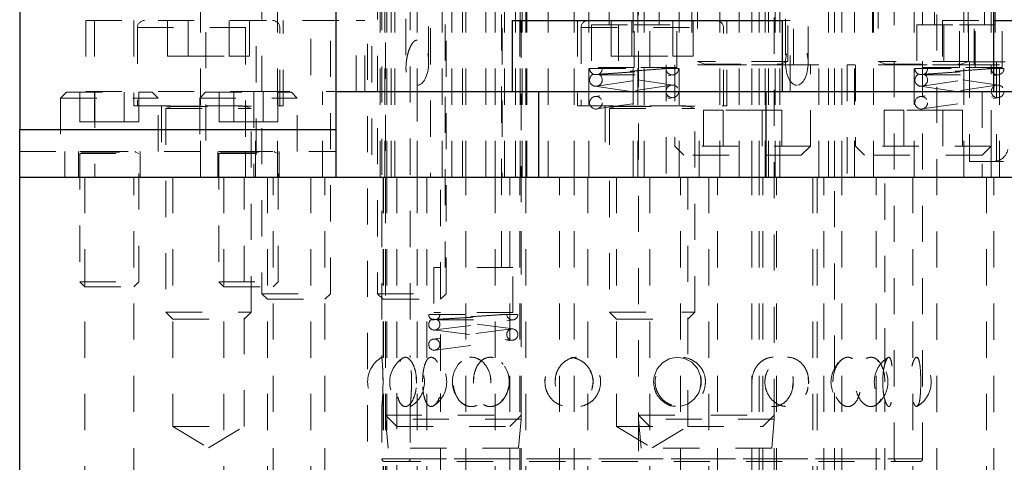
# Model space of a CAD drawing. Header units: inches. Extents: x 1880 to 2363, y -453 to -54.
# Tile 311 of 656: x 2034.68 to 2037.41, y -279.78 to -278.55. Entities that reach past the tile are written whole.
import ezdxf

# ---------------------------------------------------------------- set-up
doc = ezdxf.new("R2010")
doc.units = ezdxf.units.IN
doc.header["$LTSCALE"] = 0.5
doc.header["$MEASUREMENT"] = 0
doc.linetypes.add('HIDDEN', pattern=[0.225, 0.15, -0.075])
for name, color, linetype in [('DIE-M-S3', 8, 'Continuous'), ('DSS-M-S', 53, 'Continuous'), ('SVD-M-S', 8, 'Continuous')]:
    doc.layers.add(name, color=color, linetype=linetype)

msp = doc.modelspace()

# ---------------------------------------------------------------- linework, layer by layer
at = {"layer": 'DIE-M-S3', "linetype": 'HIDDEN', "lineweight": 18}
for p, q in [((2035.30634, -277.57477), (2035.30634, -278.98637)), ((2035.39534, -278.98637), (2035.39534, -277.57477)), ((2035.81815, -277.57477), (2035.81815, -278.98637)), ((2035.90715, -278.98637), (2035.90715, -277.57477)), ((2036.01679, -277.57477), (2036.01679, -278.98637)), ((2036.33848, -277.56511), (2036.33848, -278.68322)), ((2036.4251, -278.68322), (2036.4251, -277.56511)), ((2037.23848, -277.56511), (2037.23848, -278.68322)), ((2037.3251, -278.68322), (2037.3251, -277.56511)), ((2035.33629, -277.82477), (2035.33629, -278.98637)), ((2035.55729, -278.98637), (2035.55729, -277.82477)), ((2035.65629, -277.82477), (2035.65629, -278.98637)), ((2035.87729, -278.98637), (2035.87729, -277.82477)), ((2035.19679, -278.38556), (2035.19679, -278.98637)), ((2035.18179, -278.98637), (2035.18179, -278.48637)), ((2035.67879, -278.48637), (2035.67879, -278.98637)), ((2035.69179, -278.48637), (2035.69179, -278.98637)), ((2035.69742, -278.48637), (2035.69742, -278.98637)), ((2035.70992, -278.48637), (2035.70992, -278.98637)), ((2035.71929, -278.48637), (2035.71929, -278.98637)), ((2035.78179, -278.48637), (2035.78179, -278.60762)), ((2035.78179, -278.48637), (2035.78179, -278.98637)), ((2035.78179, -278.48637), (2035.78179, -278.98637)), ((2035.78179, -278.48637), (2035.78179, -278.60762)), ((2035.85085, -278.48637), (2035.85085, -278.98637)), ((2035.91617, -278.98637), (2035.91617, -278.48637)), ((2035.97179, -278.98637), (2035.97179, -278.48637)), ((2035.99742, -278.48637), (2035.99742, -278.98637)), ((2036.02273, -278.98637), (2036.02273, -278.48637)), ((2036.05367, -278.98637), (2036.05367, -278.48637)), ((2036.06679, -278.98637), (2036.06679, -278.48637)), ((2036.07179, -278.98637), (2036.07179, -278.48637)), ((2036.08179, -278.48637), (2036.08179, -278.98637)), ((2036.08179, -278.48637), (2036.08179, -278.98637)), ((2036.08179, -278.48637), (2036.08179, -278.98637)), ((2036.08179, -278.48637), (2036.08179, -278.98637)), ((2036.08479, -278.98637), (2036.08479, -278.48637)), ((2036.14429, -278.98637), (2036.14429, -278.48637)), ((2036.21617, -278.98637), (2036.21617, -278.48637)), ((2036.25679, -278.48637), (2036.25679, -278.98637)), ((2036.37879, -278.48637), (2036.37879, -278.98637)), ((2036.39179, -278.48637), (2036.39179, -278.98637)), ((2036.40992, -278.48637), (2036.40992, -278.98637)), ((2036.50679, -278.98637), (2036.50679, -278.48637)), ((2036.54129, -278.48637), (2036.54129, -278.67637)), ((2036.61929, -278.48637), (2036.61929, -278.98637)), ((2036.67229, -278.98637), (2036.67229, -278.48637)), ((2036.70729, -278.98637), (2036.70729, -278.48637)), ((2036.72729, -278.48637), (2036.72729, -278.98637)), ((2036.74429, -278.98637), (2036.74429, -278.48637)), ((2036.75367, -278.98637), (2036.75367, -278.48637)), ((2036.77179, -278.98637), (2036.77179, -278.48637)), ((2036.78479, -278.98637), (2036.78479, -278.48637)), ((2036.82229, -278.67637), (2036.82229, -278.48637)), ((2036.91929, -278.48637), (2036.91929, -278.98637)), ((2036.93629, -278.98637), (2036.93629, -278.48637)), ((2036.95629, -278.98637), (2036.95629, -278.48637)), ((2036.99129, -278.98637), (2036.99129, -278.48637)), ((2037.04129, -278.48637), (2037.04129, -278.67637)), ((2037.04429, -278.98637), (2037.04429, -278.48637)), ((2037.15679, -278.48637), (2037.15679, -278.98637)), ((2037.29429, -278.48637), (2037.29429, -278.98637)), ((2037.32229, -278.67637), (2037.32229, -278.48637)), ((2037.36929, -278.48637), (2037.36929, -278.67637)), ((2036.31289, -278.52574), (2036.31289, -278.56511)), ((2036.45069, -278.56511), (2036.45069, -278.52574)), ((2037.21289, -278.52574), (2037.21289, -278.56511)), ((2037.35069, -278.56511), (2037.35069, -278.52574)), ((2035.75054, -278.54887), (2035.75054, -278.68435)), ((2035.81304, -278.67012), (2035.81304, -278.54887)), ((2036.26368, -278.56511), (2036.38179, -278.56511)), ((2036.26368, -278.56511), (2036.26368, -278.68322)), ((2036.38179, -278.56511), (2036.4999, -278.56511)), ((2036.38179, -278.68322), (2036.38179, -278.56511)), ((2036.4999, -278.68322), (2036.4999, -278.56511)), ((2036.80054, -278.54887), (2036.80054, -278.67012)), ((2036.86304, -278.67012), (2036.86304, -278.54887)), ((2037.16368, -278.56511), (2037.28179, -278.56511)), ((2037.16368, -278.56511), (2037.16368, -278.68322)), ((2037.28179, -278.56511), (2037.3999, -278.56511)), ((2037.28179, -278.68322), (2037.28179, -278.56511)), ((2037.3999, -278.68322), (2037.3999, -278.56511)), ((2036.47079, -278.67637), (2036.47079, -278.98637)), ((2036.89279, -278.67637), (2036.50655, -278.67637)), ((2036.89279, -278.98637), (2036.89279, -278.67637)), ((2037.39279, -278.67637), (2036.97079, -278.67637)), ((2036.97079, -278.67637), (2036.97079, -278.98637)), ((2037.39279, -278.98637), (2037.39279, -278.67637)), ((2035.75054, -278.68435), (2035.75054, -278.6844)), ((2036.38179, -278.68322), (2036.26368, -278.68322)), ((2036.4999, -278.68322), (2036.38179, -278.68322)), ((2037.28179, -278.68322), (2037.16368, -278.68322)), ((2037.3999, -278.68322), (2037.28179, -278.68322)), ((2035.78179, -278.73262), (2035.78179, -278.98637)), ((2035.78179, -278.73262), (2035.78179, -278.98637)), ((2037.36929, -278.90137), (2037.36929, -278.98637))]:
    msp.add_line(p, q, dxfattribs=at)
msp.add_ellipse((2035.78179, -278.67012), major_axis=(0, 0.0625), ratio=0.5, start_param=3.1415927, end_param=6.2831853, dxfattribs=at)
msp.add_ellipse((2036.83179, -278.67012), major_axis=(0, -0.0625), ratio=0.5, dxfattribs=at)
msp.add_open_spline([(2035.78179, -278.60762), (2035.78042, -278.60778), (2035.77731, -278.60814), (2035.77207, -278.61156), (2035.76631, -278.61844), (2035.76105, -278.62877), (2035.75641, -278.64203), (2035.75352, -278.65436), (2035.7518, -278.66528), (2035.7506, -278.6766), (2035.75027, -278.69009), (2035.75218, -278.70553), (2035.75665, -278.71789), (2035.76401, -278.72677), (2035.77255, -278.73176), (2035.7789, -278.73235), (2035.78179, -278.73262)], degree=3, knots=[0, 0, 0, 0, 0.0268374, 0.0605747, 0.1194668, 0.2026747, 0.2881839, 0.3967724, 0.451503, 0.5053866, 0.6201025, 0.71445, 0.8094357, 0.8762943, 0.9435519, 1, 1, 1, 1], dxfattribs=at)
at = {"layer": 'DSS-M-S', "linetype": 'HIDDEN', "lineweight": 18}
for p, q in [((2037.10108, -279.7659), (2037.10108, -276.86826)), ((2035.64439, -277.01787), (2035.64439, -280.83677)), ((2037.17982, -279.7659), (2037.17982, -277.01787)), ((2037.21919, -280.83677), (2037.21919, -277.01787)), ((2035.68376, -277.2803), (2035.68376, -279.4853)), ((2035.7625, -277.28019), (2035.7625, -279.4854)), ((2037.30561, -277.48637), (2037.30561, -278.66748)), ((2037.38061, -277.48637), (2037.38061, -278.66748)), ((2035.48691, -277.80418), (2035.48691, -278.75015)), ((2038.40797, -278.66748), (2037.30561, -278.66748)), ((2037.30955, -278.66748), (2037.30955, -278.94307)), ((2037.38455, -278.66748), (2037.38455, -278.94307)), ((2035.32943, -278.75015), (2035.55679, -278.75015)), ((2035.32943, -278.75015), (2035.32943, -278.98637)), ((2038.40404, -278.94307), (2037.30955, -278.94307)), ((2034.86179, -278.98637), (2034.86179, -281.23637)), ((2034.99779, -281.23637), (2034.99779, -278.98637)), ((2035.10593, -278.98637), (2035.10593, -279.67637)), ((2035.24679, -278.98637), (2035.24679, -281.23637)), ((2035.30278, -279.67637), (2035.30278, -278.98637)), ((2035.36729, -278.98637), (2035.36729, -281.23637)), ((2035.38279, -281.23637), (2035.38279, -278.98637)), ((2035.48691, -278.98637), (2035.48691, -280.83677)), ((2035.48691, -278.98637), (2035.48691, -281.23637)), ((2035.52629, -281.23637), (2035.52629, -278.98637)), ((2035.68729, -278.98637), (2035.68729, -281.23637)), ((2035.68804, -278.98637), (2035.68804, -281.23637)), ((2035.69429, -278.98637), (2035.69429, -281.23637)), ((2035.69742, -278.98637), (2035.69742, -281.23637)), ((2035.72554, -278.98637), (2035.72554, -279.5235)), ((2035.78179, -278.98637), (2035.78179, -281.23637)), ((2035.78179, -278.98637), (2035.78179, -281.23637)), ((2035.78179, -278.98637), (2035.78179, -281.23637)), ((2035.78179, -278.98637), (2035.78179, -281.23637)), ((2035.80829, -278.98637), (2035.80829, -281.23637)), ((2035.84629, -279.5223), (2035.84629, -278.98637)), ((2035.91617, -281.23637), (2035.91617, -278.98637)), ((2035.99742, -278.98637), (2035.99742, -281.23637)), ((2036.03804, -281.23637), (2036.03804, -278.98637)), ((2036.06529, -281.23637), (2036.06529, -278.98637)), ((2036.06929, -281.23637), (2036.06929, -278.98637)), ((2036.08179, -278.98637), (2036.08179, -281.23637)), ((2036.08179, -278.98637), (2036.08179, -281.23637)), ((2036.08179, -278.98637), (2036.08179, -281.23637)), ((2036.08179, -278.98637), (2036.08179, -281.23637)), ((2036.17554, -281.23637), (2036.17554, -278.98637)), ((2036.21617, -281.23637), (2036.21617, -278.98637)), ((2036.25329, -278.98637), (2036.25329, -281.23637)), ((2036.33337, -278.98637), (2036.33337, -279.67637)), ((2036.42554, -278.98637), (2036.42554, -281.23637)), ((2036.51029, -281.23637), (2036.51029, -278.98637)), ((2036.53022, -279.67637), (2036.53022, -278.98637)), ((2036.58804, -278.98637), (2036.58804, -281.23637)), ((2036.61229, -281.23637), (2036.61229, -278.98637)), ((2036.70729, -281.23637), (2036.70729, -278.98637)), ((2036.72729, -281.23637), (2036.72729, -278.98637)), ((2036.73804, -281.23637), (2036.73804, -278.98637)), ((2036.77554, -281.23637), (2036.77554, -278.98637)), ((2036.87621, -278.98637), (2036.87621, -281.23637)), ((2036.88804, -278.98637), (2036.88804, -281.23637)), ((2036.90629, -281.23637), (2036.90629, -278.98637)), ((2036.93629, -279.52521), (2036.93629, -278.98637)), ((2036.95629, -281.23637), (2036.95629, -278.98637)), ((2037.05129, -281.23637), (2037.05129, -278.98637)), ((2037.07554, -279.50466), (2037.07554, -278.98637)), ((2037.15329, -278.98637), (2037.15329, -281.23637)), ((2037.35679, -278.98637), (2037.35679, -281.23637)), ((2037.37667, -280.83677), (2037.37667, -278.98637)), ((2037.37667, -281.23637), (2037.37667, -278.98637)), ((2035.74345, -279.48724), (2035.74163, -279.48794)), ((2035.82517, -279.48704), (2035.8278, -279.48828)), ((2036.47882, -279.48936), (2036.4602, -279.50028)), ((2036.49991, -279.48514), (2036.47882, -279.48936)), ((2036.52154, -279.48827), (2036.49991, -279.48514)), ((2036.54134, -279.4989), (2036.52154, -279.48827)), ((2037.0579, -279.49643), (2037.05314, -279.49157)), ((2037.16592, -279.48724), (2037.1651, -279.48645)), ((2035.90445, -279.49643), (2035.9006, -279.4993)), ((2036.44579, -279.51695), (2036.43728, -279.53797)), ((2036.4602, -279.50028), (2036.44579, -279.51695)), ((2036.55671, -279.51613), (2036.54134, -279.4989)), ((2036.56554, -279.53785), (2036.55671, -279.51613)), ((2035.68699, -279.55686), (2035.68688, -279.53843)), ((2035.7796, -279.55682), (2035.77903, -279.53846)), ((2035.9374, -279.55722), (2035.93812, -279.53791)), ((2035.98498, -279.55681), (2035.98405, -279.53847)), ((2036.16364, -279.55722), (2036.16461, -279.53791)), ((2036.43728, -279.53797), (2036.43558, -279.5533)), ((2036.5668, -279.56119), (2036.56554, -279.53785)), ((2036.86428, -279.55681), (2036.86334, -279.53847)), ((2037.06969, -279.55724), (2037.07001, -279.53791)), ((2037.17475, -279.55677), (2037.17461, -279.53849)), ((2035.76578, -279.5533), (2035.76572, -279.55729)), ((2036.43558, -279.5533), (2036.43558, -279.5533)), ((2036.56066, -279.58319), (2036.5668, -279.56119)), ((2036.56723, -279.5533), (2036.56466, -279.56884)), ((2036.82212, -279.5533), (2036.81998, -279.56882)), ((2035.72554, -279.58408), (2035.72554, -281.23637)), ((2035.84629, -281.23637), (2035.84629, -279.58529)), ((2036.01867, -279.6018), (2036.01396, -279.60709)), ((2036.53098, -279.61439), (2036.5482, -279.60147)), ((2036.5482, -279.60147), (2036.56066, -279.58319)), ((2036.93629, -281.23637), (2036.93629, -279.58353)), ((2037.07554, -281.23637), (2037.07554, -279.6027)), ((2035.68376, -279.6207), (2035.68376, -279.7659)), ((2035.7625, -279.62059), (2035.7625, -279.7659)), ((2036.51153, -279.62058), (2036.53098, -279.61439)), ((2037.16517, -279.62069), (2037.16795, -279.61666)), ((2036.39429, -279.64512), (2036.39429, -281.23637)), ((2036.76929, -281.23637), (2036.76929, -279.64512)), ((2035.10593, -279.67637), (2035.30278, -279.67637)), ((2035.10593, -279.67637), (2035.20435, -279.73551)), ((2035.20435, -279.73551), (2035.30278, -279.67637)), ((2036.33337, -279.67637), (2036.53022, -279.67637)), ((2036.33337, -279.67637), (2036.43179, -279.73551)), ((2036.43179, -279.73551), (2036.53022, -279.67637)), ((2035.68376, -279.7659), (2037.17982, -279.7659)), ((2035.7625, -279.7659), (2037.0993, -279.7659)), ((2035.69163, -279.77378), (2037.17195, -279.77378))]:
    msp.add_line(p, q, dxfattribs=at)
at = {"layer": 'DSS-M-S', "linetype": 'Continuous', "lineweight": 25}
for p, q in [((2037.37667, -278.75015), (2037.37667, -277.01787)), ((2035.55679, -278.75015), (2036.04434, -278.75015)), ((2036.79237, -278.75015), (2037.53415, -278.75015)), ((2034.68179, -278.98637), (2047.18179, -278.98637)), ((2034.68179, -280.23637), (2034.68179, -278.98637))]:
    msp.add_line(p, q, dxfattribs=at)
at = {"layer": 'DSS-M-S', "linetype": 'HIDDEN', "lineweight": 18}
for centre, radius, start, end in [((2037.3768, -278.9037), 0.03937, 270.00001, 350), ((2035.72313, -279.5533), 0.07874, 120.05363, 239.76451), ((2035.7844, -279.5533), 0.07874, 123.27705, 236.6944), ((2035.72313, -279.5533), 0.07874, 300.39959, 59.86879), ((2035.7844, -279.5533), 0.07874, 303.83944, 56.4578), ((2037.00511, -279.5533), 0.07874, 129.42305, 230.57396), ((2037.12497, -279.5533), 0.07874, 121.15614, 238.9555), ((2037.00511, -279.5533), 0.07874, 307.96843, 52.09477), ((2037.12497, -279.5533), 0.07874, 301.00349, 58.98802), ((2035.9576, -279.5533), 0.07874, 136.62454, 223.08325), ((2035.9576, -279.5533), 0.07874, 320.78492, 38.21157), ((2035.69163, -279.7659), 0.00787, 180, 270), ((2035.75463, -279.7659), 0.00787, 270, 0), ((2037.10896, -279.7659), 0.00787, 180, 270), ((2037.17195, -279.7659), 0.00787, 270, 0)]:
    msp.add_arc(centre, radius, start, end, dxfattribs=at)
for points, knots in [([(2035.68378, -279.4853), (2035.68384, -279.48593), (2035.68397, -279.48723), (2035.68501, -279.49896), (2035.68618, -279.5166), (2035.68693, -279.53592), (2035.68701, -279.54847), (2035.68704, -279.5533)], [0, 0, 0, 0, 0.2107489, 0.4329033, 0.6520691, 0.8659855, 1, 1, 1, 1]), ([(2035.77989, -279.5533), (2035.77952, -279.56083), (2035.77879, -279.57589), (2035.77316, -279.59596), (2035.76515, -279.61146), (2035.75551, -279.62075), (2035.74556, -279.62252), (2035.73653, -279.61626), (2035.72941, -279.60256), (2035.72474, -279.58318), (2035.72267, -279.56067), (2035.72313, -279.53774), (2035.72601, -279.51671), (2035.73123, -279.49958), (2035.73865, -279.48811), (2035.74787, -279.48379), (2035.75798, -279.48743), (2035.76766, -279.49886), (2035.77528, -279.51663), (2035.77934, -279.53591), (2035.77974, -279.54847), (2035.77989, -279.5533)], [0, 0, 0, 0, 0.0520028, 0.1039827, 0.1564753, 0.2102848, 0.2652762, 0.3208623, 0.3762398, 0.4306423, 0.4836601, 0.5355284, 0.5870576, 0.6391963, 0.6925647, 0.7472181, 0.8026932, 0.8582301, 0.9130199, 0.9664974, 1, 1, 1, 1]), ([(2035.76259, -279.62059), (2035.76257, -279.62082), (2035.76249, -279.62157), (2035.76311, -279.61516), (2035.76415, -279.60227), (2035.76524, -279.58351), (2035.76587, -279.56117), (2035.76574, -279.53752), (2035.76486, -279.51545), (2035.76368, -279.49808), (2035.76268, -279.48698), (2035.76258, -279.48591), (2035.76253, -279.4854)], [0, 0, 0, 0, 0.0424407, 0.14491193, 0.24819306, 0.35397526, 0.46280212, 0.5739493, 0.68579464, 0.79640186, 0.9042179, 1, 1, 1, 1]), ([(2035.79644, -279.5533), (2035.79668, -279.56111), (2035.79715, -279.57674), (2035.80098, -279.59749), (2035.80699, -279.613), (2035.81494, -279.62141), (2035.82397, -279.62212), (2035.83312, -279.61544), (2035.84135, -279.60219), (2035.84756, -279.58353), (2035.85071, -279.56117), (2035.85006, -279.53751), (2035.84559, -279.51548), (2035.83807, -279.49796), (2035.8289, -279.4871), (2035.81954, -279.48388), (2035.8111, -279.48822), (2035.80423, -279.49944), (2035.79933, -279.51648), (2035.79681, -279.53543), (2035.79655, -279.54815), (2035.79644, -279.5533)], [0, 0, 0, 0, 0.0554579, 0.1109395, 0.1658403, 0.2192081, 0.2711117, 0.3223399, 0.3739729, 0.4268563, 0.4812619, 0.5368274, 0.5927419, 0.6480375, 0.7019377, 0.7542614, 0.8055938, 0.8569812, 0.9093952, 0.9633154, 1, 1, 1, 1]), ([(2035.98546, -279.5533), (2035.98486, -279.56083), (2035.98366, -279.57589), (2035.97438, -279.59596), (2035.96088, -279.61146), (2035.94412, -279.62075), (2035.92612, -279.62252), (2035.90902, -279.61626), (2035.89488, -279.60256), (2035.88522, -279.58318), (2035.88083, -279.56067), (2035.88181, -279.53774), (2035.88787, -279.51671), (2035.89854, -279.49958), (2035.9131, -279.48811), (2035.93036, -279.48379), (2035.94847, -279.48743), (2035.96515, -279.49886), (2035.9779, -279.51663), (2035.98455, -279.53591), (2035.98521, -279.54847), (2035.98546, -279.5533)], [0, 0, 0, 0, 0.0520028, 0.1039827, 0.1564753, 0.2102848, 0.2652762, 0.3208623, 0.3762398, 0.4306423, 0.4836601, 0.5355284, 0.5870576, 0.6391963, 0.6925647, 0.7472181, 0.8026932, 0.8582301, 0.9130199, 0.9664974, 1, 1, 1, 1]), ([(2035.93696, -279.5533), (2035.93747, -279.56111), (2035.93849, -279.57674), (2035.94657, -279.59749), (2035.95871, -279.613), (2035.97403, -279.62141), (2035.9906, -279.62212), (2036.00668, -279.61544), (2036.02064, -279.60219), (2036.03091, -279.58353), (2036.03603, -279.56117), (2036.03498, -279.53751), (2036.02767, -279.51548), (2036.01514, -279.49796), (2035.99935, -279.4871), (2035.98257, -279.48388), (2035.96672, -279.48822), (2035.95318, -279.49944), (2035.94311, -279.51648), (2035.93774, -279.53543), (2035.93718, -279.54815), (2035.93696, -279.5533)], [0, 0, 0, 0, 0.0554579, 0.1109395, 0.1658403, 0.2192081, 0.2711117, 0.3223399, 0.3739729, 0.4268563, 0.4812619, 0.5368274, 0.5927419, 0.6480375, 0.7019377, 0.7542614, 0.8055938, 0.8569812, 0.9093952, 0.9633154, 1, 1, 1, 1]), ([(2036.26821, -279.5533), (2036.26748, -279.56083), (2036.26601, -279.57589), (2036.25468, -279.59596), (2036.23804, -279.61146), (2036.21705, -279.62075), (2036.19411, -279.62252), (2036.17189, -279.61626), (2036.15318, -279.60256), (2036.1402, -279.58318), (2036.13425, -279.56067), (2036.13559, -279.53774), (2036.14379, -279.51671), (2036.15806, -279.49958), (2036.17724, -279.48811), (2036.19956, -279.48379), (2036.22254, -279.48743), (2036.24333, -279.49886), (2036.259, -279.51663), (2036.2671, -279.53591), (2036.2679, -279.54847), (2036.26821, -279.5533)], [0, 0, 0, 0, 0.0520028, 0.1039827, 0.1564753, 0.2102848, 0.2652762, 0.3208623, 0.3762398, 0.4306423, 0.4836601, 0.5355284, 0.5870576, 0.6391963, 0.6925647, 0.7472181, 0.8026932, 0.8582301, 0.9130199, 0.9664974, 1, 1, 1, 1]), ([(2036.16303, -279.5533), (2036.16373, -279.56111), (2036.16512, -279.57674), (2036.17605, -279.59749), (2036.19223, -279.613), (2036.21227, -279.62141), (2036.23351, -279.62212), (2036.25374, -279.61544), (2036.27102, -279.60219), (2036.28357, -279.58353), (2036.28977, -279.56117), (2036.28851, -279.53751), (2036.27963, -279.51548), (2036.26425, -279.49796), (2036.24458, -279.4871), (2036.22327, -279.48388), (2036.20275, -279.48822), (2036.1849, -279.49944), (2036.17139, -279.51648), (2036.1641, -279.53543), (2036.16334, -279.54815), (2036.16303, -279.5533)], [0, 0, 0, 0, 0.05545789, 0.11093953, 0.16584033, 0.21920813, 0.27111168, 0.32233985, 0.37397292, 0.42685633, 0.48126186, 0.53682738, 0.59274193, 0.64803751, 0.7019377, 0.75426138, 0.80559376, 0.8569812, 0.90939522, 0.96331536, 1, 1, 1, 1]), ([(2036.57924, -279.5533), (2036.5785, -279.56083), (2036.57704, -279.57589), (2036.56562, -279.59596), (2036.54869, -279.61146), (2036.52711, -279.62075), (2036.5032, -279.62252), (2036.47971, -279.61626), (2036.45966, -279.60256), (2036.44561, -279.58318), (2036.43912, -279.56067), (2036.44058, -279.53774), (2036.4495, -279.51671), (2036.4649, -279.49958), (2036.48539, -279.48811), (2036.50891, -279.48379), (2036.53278, -279.48743), (2036.55409, -279.49886), (2036.56998, -279.51663), (2036.57813, -279.53591), (2036.57893, -279.54847), (2036.57924, -279.5533)], [0, 0, 0, 0, 0.0520028, 0.1039827, 0.1564753, 0.2102848, 0.2652762, 0.3208623, 0.3762398, 0.4306423, 0.4836601, 0.5355284, 0.5870576, 0.6391963, 0.6925647, 0.7472181, 0.8026932, 0.8582301, 0.9130199, 0.9664974, 1, 1, 1, 1]), ([(2036.70748, -279.5533), (2036.70817, -279.56111), (2036.70956, -279.57674), (2036.72035, -279.59749), (2036.736, -279.613), (2036.75487, -279.62141), (2036.77426, -279.62212), (2036.79218, -279.61544), (2036.80708, -279.60219), (2036.81766, -279.58353), (2036.82282, -279.56117), (2036.82177, -279.53751), (2036.81436, -279.51548), (2036.80129, -279.49796), (2036.78414, -279.4871), (2036.76499, -279.48388), (2036.74597, -279.48822), (2036.72894, -279.49944), (2036.71577, -279.51648), (2036.70854, -279.53543), (2036.70778, -279.54815), (2036.70748, -279.5533)], [0, 0, 0, 0, 0.0554579, 0.1109395, 0.1658403, 0.2192081, 0.2711117, 0.3223399, 0.3739729, 0.4268563, 0.4812619, 0.5368274, 0.5927419, 0.6480375, 0.7019377, 0.7542614, 0.8055938, 0.8569812, 0.9093952, 0.9633154, 1, 1, 1, 1]), ([(2036.86477, -279.5533), (2036.86416, -279.56083), (2036.86294, -279.57589), (2036.85341, -279.59596), (2036.83913, -279.61146), (2036.82069, -279.62075), (2036.79994, -279.62252), (2036.77924, -279.61626), (2036.76131, -279.60256), (2036.74862, -279.58318), (2036.74273, -279.56067), (2036.74405, -279.53774), (2036.75215, -279.51671), (2036.76602, -279.49958), (2036.78427, -279.48811), (2036.80493, -279.48379), (2036.82557, -279.48743), (2036.84371, -279.49886), (2036.85706, -279.51663), (2036.86385, -279.53591), (2036.86452, -279.54847), (2036.86477, -279.5533)], [0, 0, 0, 0, 0.0520028, 0.1039827, 0.1564753, 0.2102848, 0.2652762, 0.3208623, 0.3762398, 0.4306423, 0.4836601, 0.5355284, 0.5870576, 0.6391963, 0.6925647, 0.7472181, 0.8026932, 0.8582301, 0.9130199, 0.9664974, 1, 1, 1, 1]), ([(2036.9317, -279.5533), (2036.93221, -279.56111), (2036.93322, -279.57674), (2036.94105, -279.59749), (2036.95223, -279.613), (2036.9654, -279.62141), (2036.9786, -279.62212), (2036.99046, -279.61544), (2037.00006, -279.60219), (2037.00674, -279.58353), (2037.00994, -279.56117), (2037.0093, -279.53751), (2037.00467, -279.51548), (2036.99637, -279.49796), (2036.98518, -279.4871), (2036.97233, -279.48388), (2036.95923, -279.48822), (2036.94721, -279.49944), (2036.93774, -279.51648), (2036.93248, -279.53543), (2036.93193, -279.54815), (2036.9317, -279.5533)], [0, 0, 0, 0, 0.0554579, 0.1109395, 0.1658403, 0.2192081, 0.2711117, 0.3223399, 0.3739729, 0.4268563, 0.4812619, 0.5368274, 0.5927419, 0.6480375, 0.7019377, 0.7542614, 0.8055938, 0.8569812, 0.9093952, 0.9633154, 1, 1, 1, 1]), ([(2037.07544, -279.5533), (2037.07506, -279.56083), (2037.0743, -279.57589), (2037.0683, -279.59596), (2037.05914, -279.61146), (2037.04703, -279.62075), (2037.03303, -279.62252), (2037.01869, -279.61626), (2037.006, -279.60256), (2036.99685, -279.58318), (2036.99257, -279.56067), (2036.99353, -279.53774), (2036.9994, -279.51671), (2037.00935, -279.49958), (2037.0222, -279.48811), (2037.03642, -279.48379), (2037.05027, -279.48743), (2037.0621, -279.49886), (2037.07061, -279.51663), (2037.07487, -279.53591), (2037.07528, -279.54847), (2037.07544, -279.5533)], [0, 0, 0, 0, 0.0520028, 0.1039827, 0.1564753, 0.2102848, 0.2652762, 0.3208623, 0.3762398, 0.4306423, 0.4836601, 0.5355284, 0.5870576, 0.6391963, 0.6925647, 0.7472181, 0.8026932, 0.8582301, 0.9130199, 0.9664974, 1, 1, 1, 1]), ([(2037.06949, -279.5533), (2037.06972, -279.56111), (2037.07019, -279.57674), (2037.0737, -279.59749), (2037.07846, -279.613), (2037.08367, -279.62141), (2037.08839, -279.62212), (2037.09214, -279.61544), (2037.09479, -279.60219), (2037.09641, -279.58353), (2037.0971, -279.56117), (2037.09697, -279.53751), (2037.09593, -279.51548), (2037.09382, -279.49796), (2037.09054, -279.4871), (2037.08621, -279.48388), (2037.08128, -279.48822), (2037.07636, -279.49944), (2037.07223, -279.51648), (2037.06984, -279.53543), (2037.06959, -279.54815), (2037.06949, -279.5533)], [0, 0, 0, 0, 0.0554579, 0.1109395, 0.1658403, 0.2192081, 0.2711117, 0.3223399, 0.3739729, 0.4268563, 0.4812619, 0.5368274, 0.5927419, 0.6480375, 0.7019377, 0.7542614, 0.8055938, 0.8569812, 0.9093952, 0.9633154, 1, 1, 1, 1]), ([(2037.17482, -279.5533), (2037.17473, -279.56083), (2037.17456, -279.57589), (2037.17313, -279.59596), (2037.17068, -279.61146), (2037.16698, -279.62075), (2037.16216, -279.62252), (2037.15666, -279.61626), (2037.15139, -279.60256), (2037.14738, -279.58318), (2037.14544, -279.56067), (2037.14588, -279.53774), (2037.14851, -279.51671), (2037.15282, -279.49958), (2037.15805, -279.48811), (2037.16338, -279.48379), (2037.16802, -279.48743), (2037.17151, -279.49886), (2037.1737, -279.51663), (2037.17469, -279.53591), (2037.17478, -279.54847), (2037.17482, -279.5533)], [0, 0, 0, 0, 0.0520028, 0.1039827, 0.1564753, 0.2102848, 0.2652762, 0.3208623, 0.3762398, 0.4306423, 0.4836601, 0.5355284, 0.5870576, 0.6391963, 0.6925647, 0.7472181, 0.8026932, 0.8582301, 0.9130199, 0.9664974, 1, 1, 1, 1]), ([(2036.01499, -279.49969), (2036.01525, -279.49988), (2036.01689, -279.50104), (2036.01798, -279.50311), (2036.01889, -279.50485)], [0, 0, 0, 0, 0.16078565, 1, 1, 1, 1]), ([(2036.26581, -279.56762), (2036.26657, -279.56522), (2036.26961, -279.5557), (2036.2678, -279.53813), (2036.26167, -279.52535), (2036.25876, -279.51928)], [0, 0, 0, 0, 0.15006876, 0.59611742, 1, 1, 1, 1]), ([(2036.75235, -279.51928), (2036.74938, -279.52567), (2036.74438, -279.53643), (2036.7438, -279.54844), (2036.74356, -279.5533)], [0, 0, 0, 0, 0.5945328, 1, 1, 1, 1]), ([(2036.13671, -279.53847), (2036.13666, -279.53861), (2036.13488, -279.54322), (2036.13499, -279.54834), (2036.13509, -279.5533)], [0, 0, 0, 0, 0.0314944, 1, 1, 1, 1]), ([(2036.28632, -279.53556), (2036.28665, -279.53636), (2036.28897, -279.5419), (2036.28895, -279.54804), (2036.28893, -279.5533)], [0, 0, 0, 0, 0.1441439, 1, 1, 1, 1]), ([(2036.56555, -279.53791), (2036.56556, -279.53793), (2036.56746, -279.54272), (2036.56735, -279.54802), (2036.56723, -279.5533)], [0, 0, 0, 0, 0.003979, 1, 1, 1, 1]), ([(2036.70808, -279.55722), (2036.70755, -279.55055), (2036.70695, -279.54303), (2036.70961, -279.53632), (2036.70991, -279.53556)], [0, 0, 0, 0, 0.8864367, 1, 1, 1, 1]), ([(2036.82072, -279.53791), (2036.82072, -279.53793), (2036.82231, -279.54272), (2036.82221, -279.54802), (2036.82212, -279.5533)], [0, 0, 0, 0, 0.0039645, 1, 1, 1, 1]), ([(2035.68704, -279.5533), (2035.68697, -279.56083), (2035.68683, -279.57589), (2035.68582, -279.59597), (2035.68469, -279.61143), (2035.68383, -279.62086), (2035.68368, -279.62209), (2035.68404, -279.61914), (2035.68444, -279.61396), (2035.68448, -279.61342)], [0, 0, 0, 0, 0.1588772, 0.3176846, 0.4780582, 0.6424552, 0.8104633, 0.9802881, 1, 1, 1, 1]), ([(2036.43558, -279.5533), (2036.43634, -279.56111), (2036.43786, -279.57672), (2036.44975, -279.59756), (2036.46718, -279.61276), (2036.48544, -279.6209), (2036.49701, -279.62066), (2036.50109, -279.62057)], [0, 0, 0, 0, 0.2233138, 0.4467233, 0.6677939, 0.8826915, 1, 1, 1, 1]), ([(2036.85589, -279.5881), (2036.85712, -279.58626), (2036.86104, -279.58037), (2036.86206, -279.57279), (2036.86277, -279.56759)], [0, 0, 0, 0, 0.3133655, 1, 1, 1, 1]), ([(2035.73925, -279.61667), (2035.74002, -279.6178), (2035.74137, -279.6198), (2035.74307, -279.61982), (2035.74381, -279.61983)], [0, 0, 0, 0, 0.5664049, 1, 1, 1, 1]), ([(2035.82785, -279.61828), (2035.82714, -279.619), (2035.82468, -279.6215), (2035.8222, -279.62097), (2035.82044, -279.62059)], [0, 0, 0, 0, 0.2880051, 1, 1, 1, 1]), ([(2035.90056, -279.60672), (2035.90146, -279.60797), (2035.90508, -279.61303), (2035.9102, -279.61511), (2035.91406, -279.61668)], [0, 0, 0, 0, 0.2469247, 1, 1, 1, 1]), ([(2037.05299, -279.61548), (2037.05334, -279.61535), (2037.0546, -279.61487), (2037.05552, -279.61336), (2037.05618, -279.61227)], [0, 0, 0, 0, 0.2806837, 1, 1, 1, 1])]:
    msp.add_open_spline(points, degree=3, knots=knots, dxfattribs=at)
at = {"layer": 'SVD-M-S', "linetype": 'HIDDEN', "lineweight": 18}
for p, q in [((2035.85879, -277.56437), (2035.85879, -279.23637)), ((2036.01479, -279.23637), (2036.01479, -277.56437)), ((2035.69429, -277.81437), (2035.69429, -279.65637)), ((2036.06929, -279.65637), (2036.06929, -277.81437)), ((2036.55679, -278.07587), (2036.55679, -278.66706)), ((2036.80679, -278.66706), (2036.80679, -278.07587)), ((2037.05679, -278.07587), (2037.05679, -278.66706)), ((2037.30679, -278.66706), (2037.30679, -278.07587)), ((2035.35179, -278.45081), (2035.35179, -279.30927)), ((2035.54179, -279.30927), (2035.54179, -278.45081)), ((2035.67179, -278.45081), (2035.67179, -279.30927)), ((2035.86179, -279.30927), (2035.86179, -278.45081)), ((2036.39429, -278.43814), (2036.39429, -279.64512)), ((2036.76929, -279.64512), (2036.76929, -278.43814)), ((2034.86446, -278.5533), (2035.61249, -278.5533)), ((2034.86446, -278.5533), (2034.86446, -278.75015)), ((2034.88892, -278.5533), (2034.88892, -278.75015)), ((2034.99766, -278.5533), (2034.99766, -278.78952)), ((2035.0907, -278.65173), (2035.0907, -278.5533)), ((2035.14753, -278.65173), (2035.14753, -278.5533)), ((2035.26118, -278.65173), (2035.26118, -278.5533)), ((2035.31801, -278.65173), (2035.31801, -278.5533)), ((2035.41105, -278.78952), (2035.41105, -278.5533)), ((2035.61249, -278.5533), (2035.63696, -278.5533)), ((2035.61249, -278.75015), (2035.61249, -278.5533)), ((2035.63696, -278.75015), (2035.63696, -278.5533)), ((2036.06551, -278.5533), (2036.06551, -278.75015)), ((2036.2251, -278.5533), (2036.2251, -278.78952)), ((2036.31814, -278.65173), (2036.31814, -278.5533)), ((2036.37497, -278.65173), (2036.37497, -278.5533)), ((2036.48862, -278.65173), (2036.48862, -278.5533)), ((2036.54544, -278.65173), (2036.54544, -278.5533)), ((2036.63848, -278.78952), (2036.63848, -278.5533)), ((2036.79237, -278.5533), (2036.81354, -278.5533)), ((2036.81354, -278.75015), (2036.81354, -278.5533)), ((2037.23516, -278.5533), (2037.23522, -278.5533)), ((2037.23516, -278.5533), (2037.23516, -278.75015)), ((2037.23522, -278.5533), (2037.37667, -278.5533)), ((2037.23522, -278.5533), (2037.23522, -278.75015)), ((2035.0075, -278.57299), (2035.39937, -278.57299)), ((2035.0075, -278.57299), (2035.0075, -278.78952)), ((2035.4012, -278.78952), (2035.4012, -278.57299)), ((2036.23494, -278.57299), (2036.62681, -278.57299)), ((2036.23494, -278.57299), (2036.23494, -278.78952)), ((2036.62864, -278.78952), (2036.62864, -278.57299)), ((2035.0907, -278.65173), (2035.14753, -278.65173)), ((2035.14753, -278.65173), (2035.26118, -278.65173)), ((2035.26118, -278.65173), (2035.31801, -278.65173)), ((2036.31814, -278.65173), (2036.37497, -278.65173)), ((2036.37497, -278.65173), (2036.48862, -278.65173)), ((2036.48862, -278.65173), (2036.54544, -278.65173)), ((2036.49429, -278.67637), (2036.49429, -278.90137)), ((2036.80679, -278.66706), (2036.55679, -278.66706)), ((2036.55679, -278.66706), (2036.5771, -278.67445)), ((2036.80679, -278.67598), (2036.55679, -278.67598)), ((2036.55679, -278.67598), (2036.55679, -278.67637)), ((2036.5771, -278.67445), (2036.78471, -278.67445)), ((2036.78649, -278.67445), (2036.80679, -278.66706)), ((2036.80679, -278.67637), (2036.80679, -278.67598)), ((2036.86929, -278.90137), (2036.86929, -278.67637)), ((2036.99429, -278.67637), (2036.99429, -278.90137)), ((2037.30679, -278.66706), (2037.05679, -278.66706)), ((2037.05679, -278.66706), (2037.0771, -278.67445)), ((2037.30679, -278.67598), (2037.05679, -278.67598)), ((2037.05679, -278.67598), (2037.05679, -278.67637)), ((2037.0771, -278.67445), (2037.28471, -278.67445)), ((2037.28649, -278.67445), (2037.30679, -278.66706)), ((2037.30679, -278.67637), (2037.30679, -278.67598)), ((2037.36929, -278.90137), (2037.36929, -278.67637)), ((2036.25854, -278.68637), (2036.47004, -278.68637)), ((2036.27862, -278.73518), (2036.49012, -278.70368)), ((2036.28461, -278.70387), (2036.48754, -278.70387)), ((2036.49012, -278.73207), (2036.29546, -278.70307)), ((2037.15854, -278.68637), (2037.37004, -278.68637)), ((2037.17862, -278.73518), (2037.39012, -278.70368)), ((2037.18461, -278.70387), (2037.38754, -278.70387)), ((2037.39012, -278.73207), (2037.19546, -278.70307)), ((2036.48496, -278.73207), (2036.27346, -278.76357)), ((2037.38496, -278.73207), (2037.17346, -278.76357)), ((2034.81119, -278.75137), (2034.79479, -278.76777)), ((2034.81119, -278.75137), (2035.04839, -278.75137)), ((2034.8486, -278.83337), (2034.8486, -278.75137)), ((2034.86446, -278.75015), (2035.32943, -278.75015)), ((2034.8892, -278.83337), (2034.8892, -278.75137)), ((2034.88939, -278.75015), (2034.88939, -278.98637)), ((2034.97039, -278.83337), (2034.97039, -278.75137)), ((2035.01098, -278.83337), (2035.01098, -278.75137)), ((2035.06479, -278.76777), (2035.04839, -278.75137)), ((2035.19619, -278.75137), (2035.17979, -278.76777)), ((2035.19619, -278.75137), (2035.43339, -278.75137)), ((2035.2336, -278.83337), (2035.2336, -278.75137)), ((2035.2742, -278.83337), (2035.2742, -278.75137)), ((2035.35539, -278.83337), (2035.35539, -278.75137)), ((2035.39598, -278.83337), (2035.39598, -278.75137)), ((2035.44979, -278.76777), (2035.43339, -278.75137)), ((2035.51932, -278.98637), (2035.51932, -278.75015)), ((2036.27346, -278.73518), (2036.48496, -278.76668)), ((2037.17346, -278.73518), (2037.38496, -278.76668)), ((2037.34427, -278.75015), (2037.34427, -278.98637)), ((2034.79479, -278.76777), (2035.06479, -278.76777)), ((2034.79479, -278.76777), (2034.79479, -278.91537)), ((2035.06479, -278.91537), (2035.06479, -278.76777)), ((2035.17979, -278.76777), (2035.44979, -278.76777)), ((2035.17979, -278.76777), (2035.17979, -278.91537)), ((2035.44979, -278.91537), (2035.44979, -278.76777)), ((2036.27862, -278.79818), (2036.49012, -278.76668)), ((2037.17862, -278.79818), (2037.39012, -278.76668)), ((2034.99766, -278.78952), (2035.41105, -278.78952)), ((2035.07443, -278.78952), (2035.07443, -278.98637)), ((2035.08624, -278.78952), (2035.08624, -278.78992)), ((2035.08624, -278.78992), (2035.32246, -278.78992)), ((2035.10173, -278.79144), (2035.08624, -278.79708)), ((2035.08624, -278.79708), (2035.32246, -278.79708)), ((2035.08624, -278.79708), (2035.08624, -279.36039)), ((2035.10173, -278.79144), (2035.30523, -278.79144)), ((2035.32246, -278.79708), (2035.30698, -278.79144)), ((2035.32246, -278.78992), (2035.32246, -278.78952)), ((2035.32246, -279.36039), (2035.32246, -278.79708)), ((2035.33428, -278.98637), (2035.33428, -278.78952)), ((2036.2251, -278.78952), (2036.63848, -278.78952)), ((2036.30187, -278.78952), (2036.30187, -278.98637)), ((2036.31368, -278.78952), (2036.31368, -278.78992)), ((2036.31368, -278.78992), (2036.5499, -278.78992)), ((2036.32917, -278.79144), (2036.31368, -278.79708)), ((2036.31368, -278.79708), (2036.5499, -278.79708)), ((2036.31368, -278.79708), (2036.31368, -279.36039)), ((2036.32917, -278.79144), (2036.53267, -278.79144)), ((2036.5499, -278.79708), (2036.53441, -278.79144)), ((2036.5499, -278.78992), (2036.5499, -278.78952)), ((2036.5499, -279.36039), (2036.5499, -278.79708)), ((2036.56171, -278.98637), (2036.56171, -278.78952)), ((2036.62767, -278.80137), (2036.57354, -278.80137)), ((2036.57354, -278.80137), (2036.57354, -278.92637)), ((2036.73592, -278.80137), (2036.62767, -278.80137)), ((2036.62767, -278.80137), (2036.62767, -278.92637)), ((2036.73592, -278.80137), (2036.73592, -278.92637)), ((2036.79005, -278.80137), (2036.73592, -278.80137)), ((2036.79005, -278.80137), (2036.79005, -278.92637)), ((2037.12767, -278.80137), (2037.07354, -278.80137)), ((2037.07354, -278.80137), (2037.07354, -278.92637)), ((2037.12767, -278.80137), (2037.12767, -278.92637)), ((2037.23592, -278.80137), (2037.12767, -278.80137)), ((2037.23592, -278.80137), (2037.23592, -278.92637)), ((2037.29005, -278.80137), (2037.23592, -278.80137)), ((2037.29005, -278.80137), (2037.29005, -278.92637)), ((2034.8486, -278.83337), (2034.8892, -278.83337)), ((2034.8892, -278.83337), (2034.97039, -278.83337)), ((2034.97039, -278.83337), (2035.01098, -278.83337)), ((2035.2336, -278.83337), (2035.2742, -278.83337)), ((2035.2742, -278.83337), (2035.35539, -278.83337)), ((2035.35539, -278.83337), (2035.39598, -278.83337)), ((2035.55679, -278.85537), (2034.68179, -278.85537)), ((2034.68179, -278.91537), (2035.55679, -278.91537)), ((2034.80679, -278.98637), (2034.80679, -278.91537)), ((2034.84479, -278.91537), (2034.84479, -278.98637)), ((2034.84779, -278.91537), (2034.84779, -278.91577)), ((2034.84779, -278.91577), (2035.01179, -278.91577)), ((2034.8576, -278.9173), (2034.84779, -278.92086)), ((2034.84779, -278.92086), (2035.01179, -278.92086)), ((2034.84779, -278.92086), (2034.84779, -279.27637)), ((2034.8576, -278.9173), (2035.00199, -278.9173)), ((2035.01179, -278.92086), (2035.00199, -278.9173)), ((2035.01179, -278.91577), (2035.01179, -278.91537)), ((2035.01179, -279.27637), (2035.01179, -278.92086)), ((2035.01479, -278.98637), (2035.01479, -278.91537)), ((2035.22979, -278.91537), (2035.22979, -278.98637)), ((2035.23279, -278.91537), (2035.23279, -278.91577)), ((2035.23279, -278.91577), (2035.39679, -278.91577)), ((2035.2426, -278.9173), (2035.23279, -278.92086)), ((2035.23279, -278.92086), (2035.39679, -278.92086)), ((2035.23279, -278.92086), (2035.23279, -279.27637)), ((2035.2426, -278.9173), (2035.38699, -278.9173)), ((2035.30679, -278.91537), (2035.30679, -278.98637)), ((2035.39679, -278.92086), (2035.38699, -278.9173)), ((2035.39679, -278.91577), (2035.39679, -278.91537)), ((2035.39679, -279.27637), (2035.39679, -278.92086)), ((2035.39979, -278.91537), (2035.39979, -278.98637)), ((2036.86929, -278.90137), (2036.49429, -278.90137)), ((2036.49429, -278.90137), (2036.51929, -278.92637)), ((2036.84429, -278.92637), (2036.86929, -278.90137)), ((2037.36929, -278.90137), (2036.99429, -278.90137)), ((2036.99429, -278.90137), (2037.01929, -278.92637)), ((2037.34429, -278.92637), (2037.36929, -278.90137)), ((2036.84429, -278.92637), (2036.51929, -278.92637)), ((2037.34429, -278.92637), (2037.01929, -278.92637)), ((2036.04617, -279.23637), (2035.82742, -279.23637)), ((2035.82742, -279.23637), (2035.82742, -279.36137)), ((2036.04617, -279.36137), (2036.04617, -279.23637)), ((2034.84779, -279.27637), (2035.01179, -279.27637)), ((2034.84779, -279.27637), (2034.86179, -279.29037)), ((2034.99779, -279.29037), (2035.01179, -279.27637)), ((2035.23279, -279.27637), (2035.39679, -279.27637)), ((2035.23279, -279.27637), (2035.24679, -279.29037)), ((2035.38279, -279.29037), (2035.39679, -279.27637)), ((2034.86179, -279.29037), (2034.99779, -279.29037)), ((2035.24679, -279.29037), (2035.38279, -279.29037)), ((2035.35179, -279.30927), (2035.54179, -279.30927)), ((2035.35179, -279.30927), (2035.36729, -279.32477)), ((2035.36729, -279.32477), (2035.52629, -279.32477)), ((2035.52629, -279.32477), (2035.54179, -279.30927)), ((2035.67179, -279.30927), (2035.86179, -279.30927)), ((2035.67179, -279.30927), (2035.68729, -279.32477)), ((2035.68729, -279.32477), (2035.84629, -279.32477)), ((2035.84629, -279.32477), (2035.86179, -279.30927)), ((2035.08624, -279.36039), (2035.32246, -279.36039)), ((2035.08624, -279.36039), (2035.10593, -279.38008)), ((2035.10593, -279.38008), (2035.30278, -279.38008)), ((2035.30278, -279.38008), (2035.32246, -279.36039)), ((2035.81334, -279.36637), (2036.02924, -279.36637)), ((2036.04617, -279.36137), (2035.82742, -279.36137)), ((2035.83083, -279.40965), (2036.04673, -279.38175)), ((2035.83767, -279.38187), (2036.04474, -279.38187)), ((2036.04673, -279.4068), (2035.84827, -279.38116)), ((2036.31368, -279.36039), (2036.5499, -279.36039)), ((2036.31368, -279.36039), (2036.33337, -279.38008)), ((2036.33337, -279.38008), (2036.53022, -279.38008)), ((2036.53022, -279.38008), (2036.5499, -279.36039)), ((2036.04276, -279.4068), (2035.82686, -279.4347)), ((2035.82686, -279.40965), (2036.04276, -279.43755)), ((2035.83083, -279.46545), (2036.04673, -279.43755)), ((2035.69429, -279.64512), (2036.06929, -279.64512)), ((2035.69429, -279.64512), (2035.72554, -279.67637)), ((2036.06929, -279.65637), (2035.69429, -279.65637)), ((2035.69429, -279.65637), (2035.70129, -279.73637)), ((2036.03804, -279.67637), (2036.06929, -279.64512)), ((2036.06229, -279.73637), (2036.06929, -279.65637)), ((2036.39429, -279.64512), (2036.76929, -279.64512)), ((2036.39429, -279.64512), (2036.42554, -279.67637)), ((2036.39429, -279.64512), (2036.39429, -279.65637)), ((2036.76929, -279.65637), (2036.39429, -279.65637)), ((2036.39429, -279.65637), (2036.40129, -279.73637)), ((2036.73804, -279.67637), (2036.76929, -279.64512)), ((2036.76229, -279.73637), (2036.76929, -279.65637)), ((2036.76929, -279.65637), (2036.76929, -279.64512)), ((2035.72554, -279.67637), (2036.03804, -279.67637)), ((2036.53022, -279.67637), (2036.73804, -279.67637)), ((2036.06229, -279.73637), (2035.70129, -279.73637)), ((2036.76229, -279.73637), (2036.40129, -279.73637))]:
    msp.add_line(p, q, dxfattribs=at)
at = {"layer": 'SVD-M-S', "linetype": 'Continuous', "lineweight": 25}
for p, q in [((2034.68179, -277.91637), (2034.68179, -278.85537)), ((2035.55679, -277.91637), (2035.55679, -278.85537)), ((2036.04434, -278.5533), (2036.04434, -278.75015)), ((2036.04434, -278.5533), (2036.05415, -278.5533)), ((2036.05415, -278.5533), (2036.79237, -278.5533)), ((2036.79237, -278.75015), (2036.79237, -278.5533)), ((2037.37667, -278.5533), (2037.80834, -278.5533)), ((2036.04434, -278.75015), (2036.50347, -278.75015)), ((2036.11683, -278.75015), (2036.11683, -278.98637)), ((2036.50347, -278.75015), (2036.79237, -278.75015)), ((2036.74675, -278.98637), (2036.74675, -278.75015)), ((2034.68179, -278.85537), (2035.55679, -278.85537)), ((2034.68179, -278.98637), (2034.68179, -278.85537)), ((2035.55679, -278.85537), (2035.55679, -278.98637))]:
    msp.add_line(p, q, dxfattribs=at)
at = {"layer": 'SVD-M-S', "linetype": 'HIDDEN', "lineweight": 18}
for centre, radius in [((2036.48754, -278.74937), 0.0175), ((2037.38754, -278.74937), 0.0175), ((2036.27604, -278.78087), 0.0175), ((2037.17604, -278.78087), 0.0175), ((2036.04474, -279.42217), 0.0155), ((2035.82884, -279.45007), 0.0155)]:
    msp.add_circle(centre, radius, dxfattribs=at)
for centre, radius, start, end in [((2035.02719, -278.57299), 0.01969, 90, 180), ((2035.38152, -278.57299), 0.01969, 0, 90), ((2036.25463, -278.57299), 0.01969, 90, 180), ((2036.60896, -278.57299), 0.01969, 0, 90), ((2036.57683, -278.67519), 0.000787, 270, 70), ((2036.78676, -278.67519), 0.000787, 110, 270), ((2037.07683, -278.67519), 0.000787, 270, 70), ((2037.28676, -278.67519), 0.000787, 110, 270), ((2036.27604, -278.68637), 0.0175, 180, 244.1949), ((2036.27604, -278.71787), 0.0175, 115.84193, 64.15807), ((2036.27604, -278.68637), 0.0175, 294.60211, 0), ((2036.48754, -278.68637), 0.0175, 188.47114, 0), ((2037.17604, -278.68637), 0.0175, 180, 244.1949), ((2037.17604, -278.71787), 0.0175, 115.84193, 64.15807), ((2037.17604, -278.68637), 0.0175, 294.60211, 0), ((2037.38754, -278.68637), 0.0175, 188.47114, 0), ((2035.10146, -278.79071), 0.000787, 290, 90), ((2035.30725, -278.79071), 0.000787, 90, 250), ((2036.3289, -278.79071), 0.000787, 290, 90), ((2036.53468, -278.79071), 0.000787, 90, 250), ((2034.85733, -278.91656), 0.000787, 290, 90), ((2035.00226, -278.91656), 0.000787, 90, 250), ((2035.24233, -278.91656), 0.000787, 290, 90), ((2035.38726, -278.91656), 0.000787, 90, 250), ((2035.82884, -279.36637), 0.0155, 180, 270), ((2035.82884, -279.39427), 0.0155, 115.84193, 64.15807), ((2035.82884, -279.36637), 0.0155, 292.88218, 0), ((2036.04474, -279.36637), 0.0155, 187.36333, 0)]:
    msp.add_arc(centre, radius, start, end, dxfattribs=at)
for points, knots in [([(2036.47004, -278.68637), (2036.46883, -278.68646), (2036.45797, -278.68727), (2036.4334, -278.68911), (2036.3937, -278.69212), (2036.35362, -278.69521), (2036.31763, -278.69805), (2036.28969, -278.70031), (2036.27168, -278.70183), (2036.2695, -278.70203), (2036.26841, -278.70212)], [0, 0, 0, 0, 0.0183197, 0.1635643, 0.3063496, 0.4467904, 0.5854506, 0.7233058, 0.8622416, 1, 1, 1, 1]), ([(2036.28367, -278.70212), (2036.28468, -278.70222), (2036.28618, -278.70237), (2036.29363, -278.7031), (2036.29774, -278.7035), (2036.29968, -278.70371), (2036.30044, -278.70381), (2036.30063, -278.70385), (2036.30058, -278.70387), (2036.30044, -278.70388), (2036.3002, -278.70387), (2036.29991, -278.70387), (2036.29943, -278.70385), (2036.29826, -278.7038), (2036.29453, -278.7036), (2036.28556, -278.70309), (2036.27384, -278.70242), (2036.26873, -278.70214), (2036.26846, -278.70213), (2036.26841, -278.70212)], [0, 0, 0, 0, 0.23796142, 0.35586481, 0.41395627, 0.44300957, 0.45767228, 0.46502019, 0.46814497, 0.47130467, 0.47318958, 0.47507535, 0.47774085, 0.48267955, 0.49891534, 0.56383282, 0.73653813, 0.95560216, 1, 1, 1, 1]), ([(2036.28367, -278.70212), (2036.28377, -278.70212), (2036.2842, -278.70209), (2036.29144, -278.70162), (2036.31075, -278.70033), (2036.33791, -278.69847), (2036.36923, -278.69627), (2036.401, -278.694), (2036.42972, -278.69192), (2036.45254, -278.69025), (2036.46417, -278.6894), (2036.46802, -278.68912), (2036.46918, -278.68903), (2036.46959, -278.689), (2036.4699, -278.68898), (2036.47007, -278.68896), (2036.47021, -278.68895), (2036.47022, -278.68895), (2036.47023, -278.68895)], [0, 0, 0, 0, 0.03098211, 0.13909616, 0.2504876, 0.36232093, 0.47307836, 0.5820155, 0.68890031, 0.79398709, 0.89894063, 0.9391461, 0.94917767, 0.96667595, 0.97104888, 0.98044093, 0.98998471, 1, 1, 1, 1]), ([(2036.47004, -278.68637), (2036.47623, -278.68637), (2036.49087, -278.68637), (2036.50291, -278.68637), (2036.50442, -278.68637), (2036.50504, -278.68637)], [0, 0, 0, 0, 0.2983871, 0.7068158, 1, 1, 1, 1]), ([(2037.37004, -278.68637), (2037.36883, -278.68646), (2037.35797, -278.68727), (2037.3334, -278.68911), (2037.2937, -278.69212), (2037.25362, -278.69521), (2037.21763, -278.69805), (2037.18969, -278.70031), (2037.17168, -278.70183), (2037.1695, -278.70203), (2037.16841, -278.70212)], [0, 0, 0, 0, 0.0183197, 0.1635643, 0.3063496, 0.4467904, 0.5854506, 0.7233058, 0.8622416, 1, 1, 1, 1]), ([(2037.18367, -278.70212), (2037.18468, -278.70222), (2037.18618, -278.70237), (2037.19363, -278.7031), (2037.19774, -278.7035), (2037.19968, -278.70371), (2037.20044, -278.70381), (2037.20063, -278.70385), (2037.20058, -278.70387), (2037.20044, -278.70388), (2037.2002, -278.70387), (2037.19991, -278.70387), (2037.19943, -278.70385), (2037.19826, -278.7038), (2037.19453, -278.7036), (2037.18556, -278.70309), (2037.17384, -278.70242), (2037.16873, -278.70214), (2037.16846, -278.70213), (2037.16841, -278.70212)], [0, 0, 0, 0, 0.23796142, 0.35586481, 0.41395627, 0.44300957, 0.45767228, 0.46502019, 0.46814497, 0.47130467, 0.47318958, 0.47507535, 0.47774085, 0.48267955, 0.49891534, 0.56383282, 0.73653813, 0.95560216, 1, 1, 1, 1]), ([(2037.18367, -278.70212), (2037.18377, -278.70212), (2037.1842, -278.70209), (2037.19144, -278.70162), (2037.21075, -278.70033), (2037.23791, -278.69847), (2037.26923, -278.69627), (2037.301, -278.694), (2037.32972, -278.69192), (2037.35254, -278.69025), (2037.36417, -278.6894), (2037.36802, -278.68912), (2037.36918, -278.68903), (2037.36959, -278.689), (2037.3699, -278.68898), (2037.37007, -278.68896), (2037.37021, -278.68895), (2037.37022, -278.68895), (2037.37023, -278.68895)], [0, 0, 0, 0, 0.03098211, 0.13909616, 0.2504876, 0.36232093, 0.47307836, 0.5820155, 0.68890031, 0.79398709, 0.89894063, 0.9391461, 0.94917767, 0.96667595, 0.97104888, 0.98044093, 0.98998471, 1, 1, 1, 1]), ([(2037.37004, -278.68637), (2037.37623, -278.68637), (2037.39087, -278.68637), (2037.40291, -278.68637), (2037.40442, -278.68637), (2037.40504, -278.68637)], [0, 0, 0, 0, 0.2983871, 0.7068158, 1, 1, 1, 1]), ([(2036.02924, -279.36637), (2036.02633, -279.36656), (2036.01404, -279.36736), (2035.9869, -279.36912), (2035.94693, -279.37175), (2035.90663, -279.37444), (2035.87054, -279.37689), (2035.84264, -279.37883), (2035.82517, -279.38009), (2035.82309, -279.38025), (2035.82209, -279.38032)], [0, 0, 0, 0, 0.0440351, 0.1858804, 0.3256184, 0.4633566, 0.59959, 0.7351876, 0.8718499, 1, 1, 1, 1]), ([(2035.8356, -279.38032), (2035.8364, -279.38039), (2035.83799, -279.38052), (2035.84702, -279.38126), (2035.85282, -279.38174), (2035.85361, -279.38185), (2035.85366, -279.38187), (2035.85361, -279.38187), (2035.85344, -279.38187), (2035.85327, -279.38187), (2035.85301, -279.38187), (2035.8525, -279.38185), (2035.85106, -279.38179), (2035.84639, -279.38156), (2035.83708, -279.38108), (2035.82642, -279.38054), (2035.82231, -279.38034), (2035.82211, -279.38033), (2035.82209, -279.38032)], [0, 0, 0, 0, 0.2076038, 0.4083117, 0.4593416, 0.4672989, 0.4706023, 0.4739367, 0.4754729, 0.4770193, 0.4784261, 0.4808219, 0.4869016, 0.5085462, 0.5949381, 0.7677236, 0.9647299, 1, 1, 1, 1]), ([(2035.8356, -279.38032), (2035.83561, -279.38032), (2035.83573, -279.38032), (2035.84071, -279.38003), (2035.85863, -279.37899), (2035.88527, -279.37739), (2035.91711, -279.37544), (2035.95031, -279.37337), (2035.98117, -279.37143), (2036.00651, -279.36982), (2036.02105, -279.36889), (2036.02636, -279.36855), (2036.0281, -279.36844), (2036.02866, -279.36841), (2036.02901, -279.36838), (2036.0292, -279.36837), (2036.02934, -279.36836), (2036.02936, -279.36836), (2036.02937, -279.36836)], [0, 0, 0, 0, 0.0094126, 0.1164788, 0.2270009, 0.3382844, 0.4488422, 0.5579297, 0.6652552, 0.7709387, 0.8763192, 0.9317875, 0.9456031, 0.9657469, 0.9707804, 0.9805642, 0.9902707, 1, 1, 1, 1]), ([(2036.02924, -279.36637), (2036.03614, -279.36637), (2036.05106, -279.36637), (2036.05933, -279.36637), (2036.06004, -279.36637), (2036.06024, -279.36637)], [0, 0, 0, 0, 0.3830485, 0.8285803, 1, 1, 1, 1])]:
    msp.add_open_spline(points, degree=3, knots=knots, dxfattribs=at)

doc.saveas('drawing.dxf')
